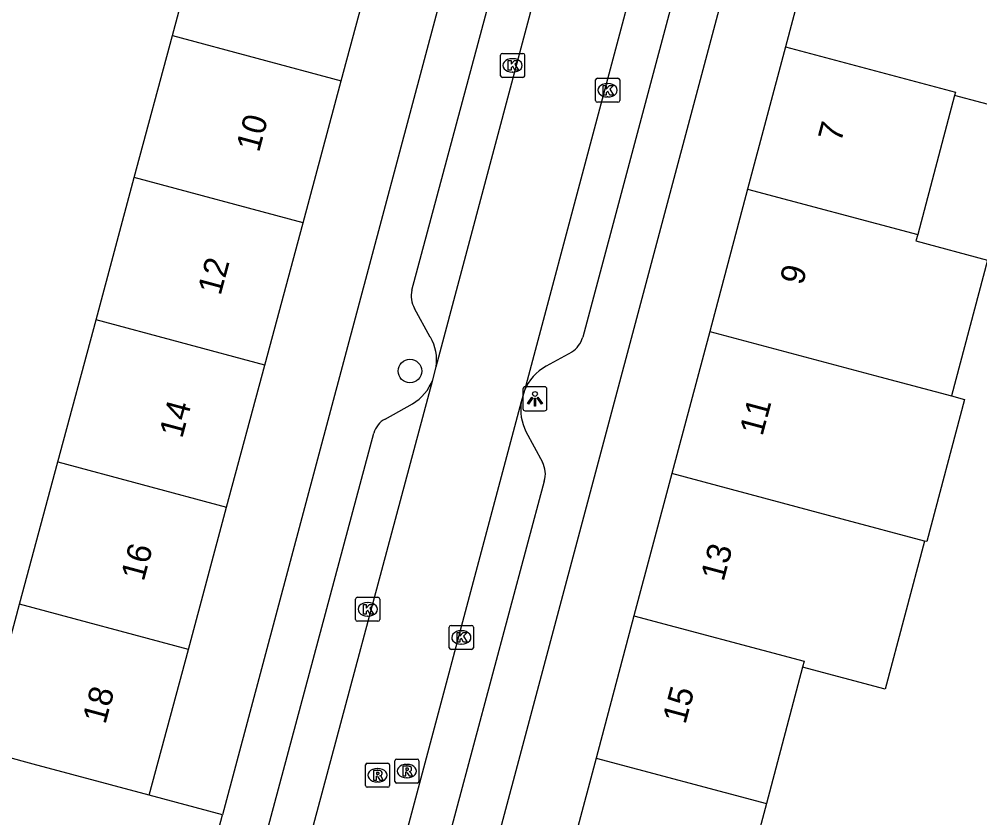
# Model space of a CAD drawing. Extents: x 163686 to 164493, y 382719 to 383870.
# Drawn here: x 163816.75 to 163856.65, y 383258.38 to 383291.53 of the extents above; entities that cross this region are included whole.
import ezdxf

# ---------------------------------------------------------------- set-up
doc = ezdxf.new("R2010")
doc.units = 0
for name, color, linetype in [('IMGEO_Boom', 7, 'Continuous'), ('IMGEO_Kolk', 7, 'Continuous'), ('IMGEO_Lichtpunt', 7, 'Continuous'), ('IMGEO_Pand', 7, 'Continuous'), ('IMGEO_Pand_nummerreeks', 7, 'Continuous'), ('IMGEO_Rijbaan_lokaal_open', 7, 'Continuous'), ('IMGEO_Rioolput', 7, 'Continuous'), ('IMGEO_Voetpad_open', 7, 'Continuous')]:
    doc.layers.add(name, color=color, linetype=linetype)

msp = doc.modelspace()

# ---------------------------------------------------------------- linework, layer by layer
at = {"layer": 'IMGEO_Boom'}
msp.add_circle((163832.985, 383276.928), 0.489, dxfattribs=at)
at = {"layer": 'IMGEO_Kolk'}
for p, q in [((163836.747, 383289.191), (163836.747, 383290.043)), ((163836.822, 383290.117), (163837.674, 383290.117)), ((163837.235, 383289.897), (163837.26, 383289.897)), ((163837.748, 383290.043), (163837.748, 383289.191)), ((163837.674, 383289.117), (163836.822, 383289.117)), ((163837.258, 383289.337), (163837.233, 383289.337)), ((163840.693, 383288.16), (163840.693, 383289.012)), ((163840.768, 383289.086), (163841.62, 383289.086)), ((163841.694, 383289.012), (163841.694, 383288.16)), ((163841.181, 383288.866), (163841.206, 383288.866)), ((163841.204, 383288.306), (163841.179, 383288.306)), ((163841.62, 383288.086), (163840.768, 383288.086)), ((163830.728, 383266.611), (163830.728, 383267.463)), ((163830.803, 383267.537), (163831.655, 383267.537)), ((163831.729, 383267.463), (163831.729, 383266.611)), ((163831.216, 383267.317), (163831.241, 383267.317)), ((163831.239, 383266.757), (163831.214, 383266.757)), ((163831.655, 383266.537), (163830.803, 383266.537)), ((163834.617, 383265.44), (163834.617, 383266.292)), ((163834.692, 383266.366), (163835.544, 383266.366)), ((163835.618, 383266.292), (163835.618, 383265.44)), ((163835.105, 383266.146), (163835.13, 383266.146)), ((163835.128, 383265.586), (163835.103, 383265.586)), ((163835.544, 383265.366), (163834.692, 383265.366))]:
    msp.add_line(p, q, dxfattribs=at)
for points in [[(163836.747, 383289.191), (163836.747, 383290.043)], [(163836.822, 383290.117), (163837.674, 383290.117)], [(163837.068, 383289.817), (163837.191, 383289.817), (163837.191, 383289.666), (163837.321, 383289.817), (163837.485, 383289.817), (163837.339, 383289.666), (163837.492, 383289.417), (163837.34, 383289.417), (163837.255, 383289.581), (163837.191, 383289.514), (163837.191, 383289.417), (163837.068, 383289.417), (163837.068, 383289.817)], [(163837.748, 383290.043), (163837.748, 383289.191)], [(163837.674, 383289.117), (163836.822, 383289.117)], [(163840.693, 383288.16), (163840.693, 383289.012)], [(163840.768, 383289.086), (163841.62, 383289.086)], [(163841.694, 383289.012), (163841.694, 383288.16)], [(163841.014, 383288.786), (163841.137, 383288.786), (163841.137, 383288.635), (163841.267, 383288.786), (163841.431, 383288.786), (163841.285, 383288.635), (163841.438, 383288.386), (163841.286, 383288.386), (163841.201, 383288.55), (163841.137, 383288.483), (163841.137, 383288.386), (163841.014, 383288.386), (163841.014, 383288.786)], [(163841.62, 383288.086), (163840.768, 383288.086)], [(163830.728, 383266.611), (163830.728, 383267.463)], [(163830.803, 383267.537), (163831.655, 383267.537)], [(163831.729, 383267.463), (163831.729, 383266.611)], [(163831.049, 383267.237), (163831.172, 383267.237), (163831.172, 383267.086), (163831.302, 383267.237), (163831.466, 383267.237), (163831.32, 383267.086), (163831.473, 383266.837), (163831.321, 383266.837), (163831.236, 383267.001), (163831.172, 383266.934), (163831.172, 383266.837), (163831.049, 383266.837), (163831.049, 383267.237)], [(163831.655, 383266.537), (163830.803, 383266.537)], [(163834.617, 383265.44), (163834.617, 383266.292)], [(163834.692, 383266.366), (163835.544, 383266.366)], [(163835.618, 383266.292), (163835.618, 383265.44)], [(163834.938, 383266.066), (163835.061, 383266.066), (163835.061, 383265.915), (163835.191, 383266.066), (163835.355, 383266.066), (163835.209, 383265.915), (163835.362, 383265.666), (163835.21, 383265.666), (163835.125, 383265.83), (163835.061, 383265.763), (163835.061, 383265.666), (163834.938, 383265.666), (163834.938, 383266.066)], [(163835.544, 383265.366), (163834.692, 383265.366)]]:
    msp.add_lwpolyline(points, dxfattribs=at)
for centre, start, end in [((163836.824, 383290.041), 91.552, 178.448), ((163836.824, 383290.041), 91.552, 178.448), ((163837.672, 383290.041), 1.552, 88.448), ((163837.672, 383290.041), 1.552, 88.448), ((163836.824, 383289.193), 181.552, 268.448), ((163836.824, 383289.193), 181.552, 268.448), ((163837.672, 383289.193), 271.552, 358.448), ((163837.672, 383289.193), 271.552, 358.448), ((163840.77, 383289.01), 91.552, 178.448), ((163840.77, 383289.01), 91.552, 178.448), ((163841.618, 383289.01), 1.552, 88.448), ((163841.618, 383289.01), 1.552, 88.448), ((163840.77, 383288.162), 181.552, 268.448), ((163840.77, 383288.162), 181.552, 268.448), ((163841.618, 383288.162), 271.552, 358.448), ((163841.618, 383288.162), 271.552, 358.448), ((163830.805, 383267.461), 91.552, 178.448), ((163830.805, 383267.461), 91.552, 178.448), ((163831.653, 383267.461), 1.552, 88.448), ((163831.653, 383267.461), 1.552, 88.448), ((163830.805, 383266.613), 181.552, 268.448), ((163830.805, 383266.613), 181.552, 268.448), ((163831.653, 383266.613), 271.552, 358.448), ((163831.653, 383266.613), 271.552, 358.448), ((163834.694, 383266.29), 91.552, 178.448), ((163834.694, 383266.29), 91.552, 178.448), ((163835.542, 383266.29), 1.552, 88.448), ((163835.542, 383266.29), 1.552, 88.448), ((163834.694, 383265.442), 181.552, 268.448), ((163834.694, 383265.442), 181.552, 268.448), ((163835.542, 383265.442), 271.552, 358.448), ((163835.542, 383265.442), 271.552, 358.448)]:
    msp.add_arc(centre, 0.0765, start, end, dxfattribs=at)
for centre, major_axis, ratio, start_param, end_param in [((163837.234, 383289.617), (-0.387, 0.002), 0.722429, 4.712389, 7.853982), ((163837.259, 383289.617), (-0.39, 0.002), 0.717154, 1.570796, 4.712389), ((163841.18, 383288.586), (-0.387, 0.002), 0.722429, 4.712389, 7.853982), ((163841.205, 383288.586), (-0.39, 0.002), 0.717154, 1.570796, 4.712389), ((163831.215, 383267.037), (-0.387, 0.002), 0.722429, 4.712389, 7.853982), ((163831.24, 383267.037), (-0.39, 0.002), 0.717154, 1.570796, 4.712389), ((163835.104, 383265.866), (-0.387, 0.002), 0.722429, 4.712389, 7.853982), ((163835.129, 383265.866), (-0.39, 0.002), 0.717154, 1.570796, 4.712389)]:
    msp.add_ellipse(centre, major_axis=major_axis, ratio=ratio, start_param=start_param, end_param=end_param, dxfattribs=at)
at = {"layer": 'IMGEO_Lichtpunt'}
for p, q in [((163838.578, 383276.274), (163837.77, 383276.274)), ((163838.578, 383276.274), (163837.77, 383276.274)), ((163837.676, 383276.179), (163837.676, 383275.372)), ((163837.676, 383276.179), (163837.676, 383275.372)), ((163838.672, 383275.372), (163838.672, 383276.179)), ((163838.672, 383275.372), (163838.672, 383276.179)), ((163837.77, 383275.278), (163838.578, 383275.278)), ((163837.77, 383275.278), (163838.578, 383275.278))]:
    msp.add_line(p, q, dxfattribs=at)
for points in [[(163838.05, 383275.843), (163838.089, 383275.815), (163837.901, 383275.553), (163837.863, 383275.58), (163838.05, 383275.843)], [(163838.262, 383275.815), (163838.3, 383275.842), (163838.487, 383275.58), (163838.448, 383275.552), (163838.262, 383275.815)], [(163838.152, 383275.795), (163838.199, 383275.795), (163838.199, 383275.473), (163838.152, 383275.473), (163838.152, 383275.795)]]:
    msp.add_lwpolyline(points, dxfattribs=at)
msp.add_circle((163838.175, 383275.977), 0.0994, dxfattribs=at)
for centre, start, end in [((163837.77, 383276.179), 90, 180), ((163837.77, 383276.179), 90, 180), ((163838.578, 383276.179), 0, 90), ((163838.578, 383276.179), 0, 90), ((163837.77, 383275.372), 180, 270), ((163837.77, 383275.372), 180, 270), ((163838.578, 383275.372), 270, 0), ((163838.578, 383275.372), 270, 360)]:
    msp.add_arc(centre, 0.0946, start, end, dxfattribs=at)
at = {"layer": 'IMGEO_Pand'}
for points in [[(163823.12, 383290.865), (163824.706, 383296.768)], [(163850.149, 383296.289), (163848.577, 383290.384)], [(163830.13, 383288.981), (163831.717, 383294.884)], [(163857.211, 383294.408), (163857.127, 383294.093), (163860.571, 383293.176), (163859.048, 383287.455), (163855.606, 383288.371)], [(163821.533, 383284.961), (163823.12, 383290.865)], [(163823.12, 383290.865), (163830.13, 383288.981)], [(163848.577, 383290.384), (163847.005, 383284.478)], [(163848.577, 383290.384), (163855.641, 383288.502), (163855.606, 383288.371)], [(163828.543, 383283.077), (163830.13, 383288.981)], [(163855.606, 383288.371), (163854.071, 383282.596)], [(163819.946, 383279.057), (163821.533, 383284.961)], [(163828.543, 383283.077), (163821.533, 383284.961)], [(163847.005, 383284.478), (163845.433, 383278.572)], [(163847.005, 383284.478), (163854.071, 383282.596)], [(163826.957, 383277.174), (163828.543, 383283.077)], [(163854.071, 383282.596), (163853.999, 383282.327), (163856.975, 383281.535), (163855.475, 383275.898)], [(163818.359, 383273.154), (163819.946, 383279.057)], [(163826.957, 383277.174), (163819.946, 383279.057)], [(163845.433, 383278.572), (163843.861, 383272.667)], [(163845.433, 383278.572), (163852.501, 383276.69), (163855.475, 383275.898)], [(163825.37, 383271.271), (163826.957, 383277.174)], [(163855.475, 383275.898), (163856.02, 383275.753), (163854.447, 383269.847), (163854.361, 383269.87)], [(163816.771, 383267.245), (163818.359, 383273.154)], [(163818.359, 383273.154), (163825.37, 383271.271)], [(163843.861, 383272.667), (163842.289, 383266.762)], [(163854.361, 383269.87), (163850.93, 383270.784), (163843.861, 383272.667)], [(163823.783, 383265.367), (163825.37, 383271.271)], [(163854.361, 383269.87), (163852.724, 383263.718), (163849.294, 383264.631)], [(163815.146, 383261.198), (163816.771, 383267.245)], [(163823.783, 383265.367), (163816.771, 383267.245)], [(163842.289, 383266.762), (163840.717, 383260.857)], [(163842.289, 383266.762), (163849.36, 383264.878), (163849.294, 383264.631)], [(163822.156, 383259.314), (163823.783, 383265.367)], [(163849.294, 383264.631), (163847.79, 383258.973)], [(163822.156, 383259.314), (163817.328, 383260.611), (163815.146, 383261.198)], [(163840.717, 383260.857), (163839.145, 383254.952)], [(163840.717, 383260.857), (163847.79, 383258.973)], [(163847.79, 383258.973), (163846.22, 383253.067)]]:
    msp.add_lwpolyline(points, dxfattribs=at)
at = {"layer": 'IMGEO_Rijbaan_lokaal_open'}
for points in [[(163834.072, 383277.1), (163839.619, 383297.946)], [(163843.307, 383296.998), (163837.74, 383276.12)], [(163833.93, 383276.566), (163834.072, 383277.1)], [(163828.056, 383254.62), (163833.93, 383276.566)], [(163837.74, 383276.12), (163837.606, 383275.649)], [(163837.606, 383275.649), (163831.714, 383253.587)]]:
    msp.add_lwpolyline(points, dxfattribs=at)
at = {"layer": 'IMGEO_Rioolput'}
for p, q in [((163831.212, 383260.647), (163832.064, 383260.647)), ((163832.356, 383259.893), (163832.356, 383260.745)), ((163832.431, 383260.819), (163833.283, 383260.819)), ((163833.357, 383260.745), (163833.357, 383259.893)), ((163831.137, 383259.721), (163831.137, 383260.573)), ((163831.625, 383260.427), (163831.65, 383260.427)), ((163832.138, 383260.573), (163832.138, 383259.721)), ((163832.844, 383260.599), (163832.869, 383260.599)), ((163831.648, 383259.867), (163831.623, 383259.867)), ((163832.867, 383260.039), (163832.842, 383260.039)), ((163832.064, 383259.647), (163831.212, 383259.647)), ((163833.283, 383259.819), (163832.431, 383259.819))]:
    msp.add_line(p, q, dxfattribs=at)
for points in [[(163831.212, 383260.647), (163832.064, 383260.647)], [(163832.356, 383259.893), (163832.356, 383260.745)], [(163832.431, 383260.819), (163833.283, 383260.819)], [(163833.357, 383260.745), (163833.357, 383259.893)], [(163831.137, 383259.721), (163831.137, 383260.573)], [(163831.726, 383260.345), (163831.474, 383260.347), (163831.474, 383259.947)], [(163831.652, 383260.266), (163831.598, 383260.266), (163831.598, 383260.185)], [(163832.138, 383260.573), (163832.138, 383259.721)], [(163832.945, 383260.517), (163832.693, 383260.519), (163832.693, 383260.119)], [(163832.693, 383260.119), (163832.817, 383260.119), (163832.817, 383260.281), (163832.828, 383260.281)], [(163832.871, 383260.438), (163832.817, 383260.438), (163832.817, 383260.357)], [(163832.817, 383260.357), (163832.869, 383260.357)], [(163832.875, 383260.252), (163832.946, 383260.119), (163833.086, 383260.119), (163833.021, 383260.245)], [(163831.474, 383259.947), (163831.598, 383259.947), (163831.598, 383260.109), (163831.609, 383260.109)], [(163831.598, 383260.185), (163831.65, 383260.185)], [(163831.656, 383260.08), (163831.727, 383259.947), (163831.867, 383259.947), (163831.802, 383260.073)], [(163832.064, 383259.647), (163831.212, 383259.647)], [(163833.283, 383259.819), (163832.431, 383259.819)]]:
    msp.add_lwpolyline(points, dxfattribs=at)
for centre, radius, start, end in [((163831.214, 383260.571), 0.0765, 91.552, 178.448), ((163831.214, 383260.571), 0.0765, 91.552, 178.448), ((163832.062, 383260.571), 0.0765, 1.552, 88.448), ((163832.062, 383260.571), 0.0765, 1.552, 88.448), ((163832.433, 383260.743), 0.0765, 91.552, 178.448), ((163832.433, 383260.743), 0.0765, 91.552, 178.448), ((163833.281, 383260.743), 0.0765, 1.552, 88.448), ((163833.281, 383260.743), 0.0765, 1.552, 88.448), ((163831.658, 383260.17), 0.0964, 77.0061, 93.1865), ((163831.672, 383260.227), 0.0378, 276.6634, 79.6772), ((163831.725, 383260.235), 0.109, 350.3612, 89.416), ((163832.827, 383260.228), 0.0533, 26.0293, 88.6989), ((163832.853, 383260.546), 0.19, 274.7715, 282.9687), ((163832.877, 383260.342), 0.0964, 77.0061, 93.1865), ((163832.891, 383260.399), 0.0378, 276.6634, 79.6772), ((163832.944, 383260.407), 0.109, 350.3612, 89.416), ((163832.942, 383260.407), 0.112, 277.5842, 350.9817), ((163832.926, 383260.192), 0.108, 29.5134, 73.7905), ((163831.608, 383260.056), 0.0533, 26.0293, 88.6989), ((163831.634, 383260.374), 0.19, 274.7715, 282.9687), ((163831.723, 383260.235), 0.112, 277.5842, 350.9817), ((163831.707, 383260.02), 0.108, 29.5134, 73.7905), ((163832.433, 383259.895), 0.0765, 181.552, 268.448), ((163832.433, 383259.895), 0.0765, 181.552, 268.448), ((163833.281, 383259.895), 0.0765, 271.552, 358.448), ((163833.281, 383259.895), 0.0765, 271.552, 358.448), ((163831.214, 383259.723), 0.0765, 181.552, 268.448), ((163831.214, 383259.723), 0.0765, 181.552, 268.448), ((163832.062, 383259.723), 0.0765, 271.552, 358.448), ((163832.062, 383259.723), 0.0765, 271.552, 358.448)]:
    msp.add_arc(centre, radius, start, end, dxfattribs=at)
for centre, major_axis, ratio, start_param, end_param in [((163831.624, 383260.147), (-0.387, 0.002), 0.722429, 4.712389, 7.853982), ((163831.649, 383260.147), (-0.39, 0.002), 0.717154, 1.570796, 4.712389), ((163832.843, 383260.319), (-0.387, 0.002), 0.722429, 4.712389, 7.853982), ((163832.868, 383260.319), (-0.39, 0.002), 0.717154, 1.570796, 4.712389)]:
    msp.add_ellipse(centre, major_axis=major_axis, ratio=ratio, start_param=start_param, end_param=end_param, dxfattribs=at)
at = {"layer": 'IMGEO_Voetpad_open'}
for points in [[(163839.135, 383310.697), (163825.204, 383258.5)], [(163831.4, 383237.888), (163850.058, 383307.826)], [(163833.06, 383280.292), (163837.268, 383295.965)], [(163844.407, 383294.215), (163840.16, 383278.33)], [(163833.83, 383278.335), (163833.171, 383279.53)], [(163839.704, 383277.718), (163838.639, 383277.127)], [(163831.949, 383274.936), (163833.087, 383275.573)], [(163827.013, 383257.675), (163831.487, 383274.348)], [(163837.8, 383274.412), (163838.486, 383273.147)], [(163838.557, 383272.354), (163834.157, 383255.91)], [(163825.204, 383258.5), (163822.156, 383259.314)], [(163824.418, 383255.554), (163825.204, 383258.5)]]:
    msp.add_lwpolyline(points, dxfattribs=at)
for centre, radius, start, end in [((163834.11, 383280.056), 1.077, 167.3323, 209.2436), ((163832.188, 383277.372), 1.904, 351.7887, 30.3848), ((163839.126, 383278.625), 1.075, 302.5211, 344.0994), ((163839.609, 383275.356), 2.019, 118.7164, 157.7697), ((163832.127, 383277.242), 1.925, 299.8976, 339.4437), ((163839.692, 383275.342), 2.108, 171.6364, 206.1899), ((163832.396, 383274.11), 0.939, 118.3866, 165.2989), ((163837.598, 383272.668), 1.009, 341.8807, 28.3518)]:
    msp.add_arc(centre, radius, start, end, dxfattribs=at)

# ---------------------------------------------------------------- texts
at = {"layer": 'IMGEO_Pand_nummerreeks'}
for s, rotation, p in [('10', 74.955, (163826.713, 383285.976)), ('7', 75.0288, (163850.881, 383286.386)), ('12', 74.955, (163825.115, 383280.033)), ('9', 75.0288, (163849.296, 383280.458)), ('14', 74.955, (163823.521, 383274.1)), ('11', 75.0288, (163847.621, 383274.195)), ('16', 74.955, (163821.925, 383268.163)), ('13', 75.0288, (163846.006, 383268.157)), ('18', 74.9543, (163820.331, 383262.229)), ('15', 75.0288, (163844.421, 383262.23))]:
    msp.add_text(s, height=1, rotation=rotation, dxfattribs=at).set_placement(p)

doc.saveas('drawing.dxf')
